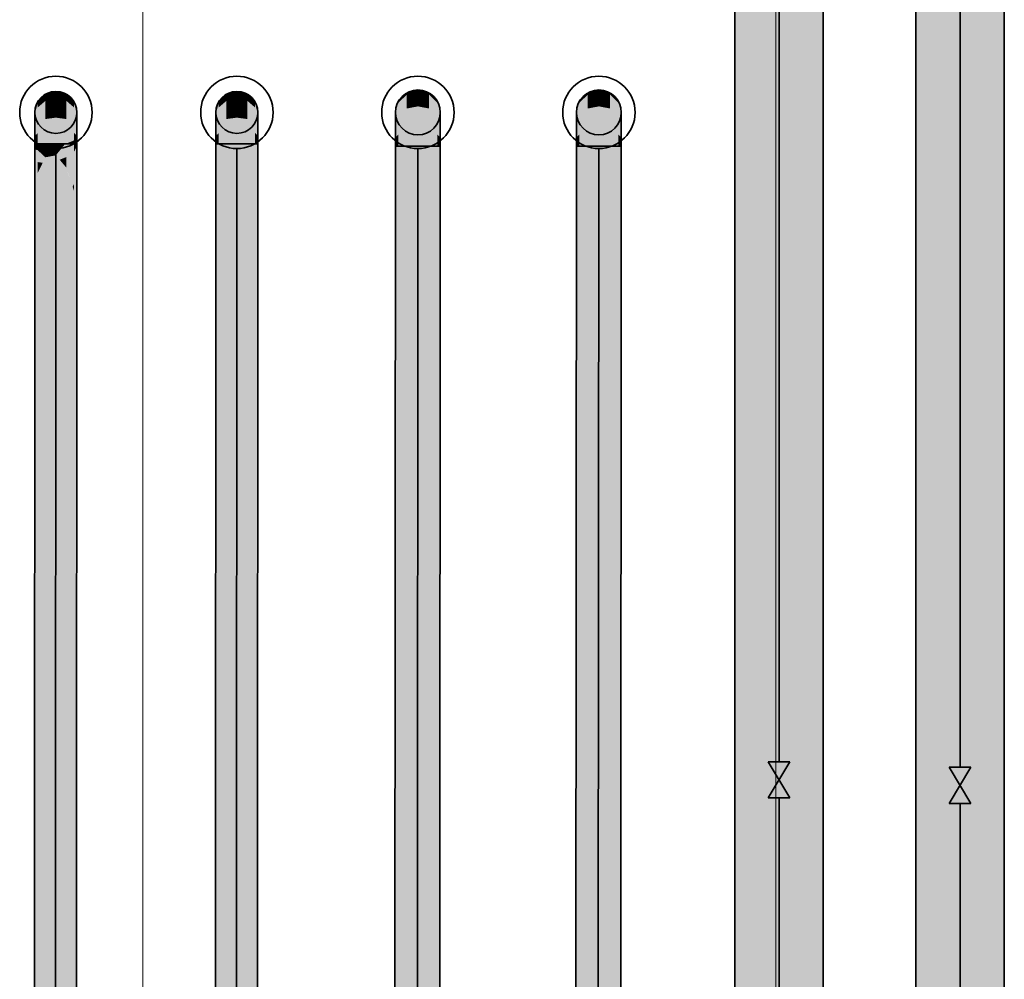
# Model space of a CAD drawing. Extents: x -459 to 541, y -543 to 550.
# Tile 452 of 577: x 174 to 201, y 271 to 298. Entities that reach past the tile are written whole.
import ezdxf
from ezdxf.lldxf.tags import DXFTag

# ---------------------------------------------------------------- set-up
doc = ezdxf.new("R2010")
doc.units = 0
doc.layers.get('0').update_dxf_attribs({"lineweight": 35})
doc.layers.add('0-Shading', color=7, linetype='Continuous', lineweight=35)
doc.layers.add('5_UG-BESTAND', color=7, linetype='Continuous', lineweight=25)
doc.layers.add('H_Ruecklauf', color=5, linetype='Continuous', lineweight=35, true_color=0x0000ff)
doc.layers.add('H_Vorlauf', color=1, linetype='Continuous', lineweight=35, true_color=0xff0000)
tags = doc.linetypes.add('STRICHPUNKT2_S5', pattern=[0.01, 0.008, -0.001, 0, -0.001]).pattern_tags.tags
tags[10:11] = [DXFTag(74, 4), DXFTag(75, 0), DXFTag(340, '0'), DXFTag(46, 1.0), DXFTag(50, 0.0), DXFTag(44, 0.0), DXFTag(45, 0.0)]
tags[8:9] = [DXFTag(74, 4), DXFTag(75, 0), DXFTag(340, '0'), DXFTag(46, 1.0), DXFTag(50, 0.0), DXFTag(44, 0.0), DXFTag(45, 0.0)]
tags[6:7] = [DXFTag(74, 4), DXFTag(75, 0), DXFTag(340, '0'), DXFTag(46, 1.0), DXFTag(50, 0.0), DXFTag(44, 0.0), DXFTag(45, 0.0)]
tags[4:5] = [DXFTag(74, 4), DXFTag(75, 0), DXFTag(340, '0'), DXFTag(46, 1.0), DXFTag(50, 0.0), DXFTag(44, 0.0), DXFTag(45, 0.0)]

# ---------------------------------------------------------------- blocks, each defined once
blk = doc.blocks.new('Shading-A07ALAKV1N', base_point=(152.569, 260.296))
at = {"layer": '0-Shading', "color": 5, "true_color": 0x0000fd}
for points in [[(200.069, 297.489), (200.069, 332.055), (199.753, 298.266), (199.753, 332.055)], [(200.385, 296.741), (200.385, 332.055), (200.069, 297.489), (200.069, 332.055)], [(199.753, 280.317), (200.069, 280.267), (199.753, 298.266), (200.069, 297.489)], [(200.069, 280.267), (200.385, 280.006), (200.069, 297.489), (200.385, 296.741)], [(199.753, 266.619), (200.069, 266.624), (199.753, 280.317), (200.069, 280.267)], [(200.069, 266.624), (200.385, 266.619), (200.069, 280.267), (200.385, 280.006)]]:
    blk.add_solid(points, dxfattribs=at)
at = {"layer": '0-Shading', "color": 5, "true_color": 0x0000f5}
for points in [[(200.679, 296.072), (200.679, 332.055), (200.385, 296.741), (200.385, 332.055)], [(199.459, 280.151), (199.753, 280.317), (199.459, 299.018), (199.753, 298.266)], [(200.385, 280.006), (200.679, 279.551), (200.385, 296.741), (200.679, 296.072)], [(199.459, 266.603), (199.753, 266.619), (199.459, 280.151), (199.753, 280.317)], [(200.385, 266.619), (200.679, 266.603), (200.385, 280.006), (200.679, 279.551)]]:
    blk.add_solid(points, dxfattribs=at)
at = {"layer": '0-Shading', "color": 172, "true_color": 0x0000e4}
for points in [[(200.679, 296.072), (200.932, 295.528), (200.78, 332.055), (200.932, 331.171)], [(200.679, 296.072), (200.78, 332.055), (200.679, 332.055)], [(199.207, 279.781), (199.459, 280.151), (199.207, 299.694), (199.459, 299.018)], [(200.679, 279.551), (200.932, 278.934), (200.679, 296.072), (200.932, 295.528)], [(199.207, 266.577), (199.459, 266.603), (199.207, 279.781), (199.459, 280.151)], [(200.679, 266.603), (200.932, 266.577), (200.679, 279.551), (200.932, 278.934)]]:
    blk.add_solid(points, dxfattribs=at)
at = {"layer": '0-Shading', "color": 172, "true_color": 0x0000cd}
for points in [[(200.932, 295.528), (201.126, 295.146), (200.932, 331.171), (201.126, 329.252)], [(199.013, 279.233), (199.207, 279.781), (199.013, 300.248), (199.207, 299.694)], [(200.932, 278.934), (201.126, 278.195), (200.932, 295.528), (201.126, 295.146)], [(199.013, 266.544), (199.207, 266.577), (199.013, 279.233), (199.207, 279.781)], [(200.932, 266.577), (201.126, 266.544), (200.932, 278.934), (201.126, 278.195)]]:
    blk.add_solid(points, dxfattribs=at)
at = {"layer": '0-Shading', "color": 174, "true_color": 0x0000b0}
for points in [[(201.126, 295.146), (201.248, 294.953), (201.126, 329.252), (201.248, 327.017)], [(198.891, 278.544), (199.013, 279.233), (198.891, 300.642), (199.013, 300.248)], [(201.126, 278.195), (201.248, 277.386), (201.126, 295.146), (201.248, 294.953)], [(198.891, 266.505), (199.013, 266.544), (198.891, 278.544), (199.013, 279.233)], [(201.126, 266.544), (201.248, 266.505), (201.126, 278.195), (201.248, 277.386)]]:
    blk.add_solid(points, dxfattribs=at)
at = {"layer": '0-Shading', "color": 174, "true_color": 0x000090}
for points in [[(201.248, 294.953), (201.289, 294.96), (201.248, 327.017), (201.289, 324.618)], [(198.849, 277.761), (198.891, 278.544), (198.849, 300.851), (198.891, 300.642)], [(201.248, 277.386), (201.289, 276.562), (201.248, 294.953), (201.289, 294.96)], [(198.849, 266.464), (198.891, 266.505), (198.849, 277.761), (198.891, 278.544)], [(201.248, 266.505), (201.289, 266.464), (201.248, 277.386), (201.289, 276.562)]]:
    blk.add_solid(points, dxfattribs=at)
at = {"layer": '0-Shading', "color": 176, "true_color": 0x00008b}
for points in [[(179.801, 295.645), (179.801, 295.654), (179.588, 295.44), (179.588, 295.442)], [(180.593, 295.404), (180.593, 295.441), (180.381, 295.624), (180.381, 295.654)], [(189.781, 295.689), (189.554, 295.462), (189.781, 295.639), (189.554, 295.42)], [(190.628, 295.461), (190.401, 295.688), (190.628, 295.419), (190.401, 295.638)], [(179.801, 295.607), (179.801, 295.645), (179.588, 295.403), (179.588, 295.44)], [(180.593, 295.402), (180.593, 295.404), (180.381, 295.607), (180.381, 295.624)]]:
    blk.add_solid(points, dxfattribs=at)
at = {"layer": '0-Shading', "color": 174, "true_color": 0x00008f}
for points in [[(180.091, 295.732), (179.801, 295.654), (180.091, 295.682), (179.801, 295.607)], [(180.381, 295.624), (180.381, 295.654), (180.091, 295.712), (180.091, 295.732)], [(180.381, 295.607), (180.381, 295.624), (180.091, 295.682), (180.091, 295.712)], [(190.091, 295.772), (189.781, 295.689), (190.091, 295.719), (189.781, 295.639)], [(190.401, 295.688), (190.091, 295.772), (190.401, 295.638), (190.091, 295.719)]]:
    blk.add_solid(points, dxfattribs=at)
at = {"layer": '0-Shading', "color": 174, "true_color": 0x0000ae}
for points in [[(180.091, 295.682), (179.801, 295.607), (180.091, 295.537), (179.801, 295.47)], [(180.381, 295.607), (180.091, 295.682), (180.381, 295.47), (180.091, 295.537)], [(190.091, 295.719), (189.781, 295.639), (190.091, 295.564), (189.781, 295.492)], [(190.401, 295.638), (190.091, 295.719), (190.401, 295.492), (190.091, 295.564)]]:
    blk.add_solid(points, dxfattribs=at)
at = {"layer": '0-Shading', "color": 176, "true_color": 0x000083}
for points in [[(179.588, 295.403), (179.588, 295.44), (179.51, 295.152), (179.53, 295.224)], [(179.588, 295.403), (179.51, 295.152), (179.51, 295.122)], [(179.588, 295.44), (179.588, 295.442), (179.53, 295.224)], [(180.67, 295.122), (180.67, 295.151), (180.593, 295.404), (180.593, 295.441)], [(180.67, 295.122), (180.593, 295.404), (180.605, 295.357)], [(180.593, 295.404), (180.593, 295.402), (180.605, 295.357)], [(189.554, 295.462), (189.47, 295.152), (189.554, 295.42), (189.47, 295.12)], [(190.71, 295.151), (190.628, 295.461), (190.71, 295.12), (190.628, 295.419)]]:
    blk.add_solid(points, dxfattribs=at)
at = {"layer": '0-Shading', "color": 174, "true_color": 0x00008c}
for points in [[(179.588, 295.403), (179.51, 295.122), (179.588, 295.287), (179.51, 295.036)], [(180.67, 295.035), (180.593, 295.402), (180.593, 295.286)], [(180.67, 295.035), (180.67, 295.088), (180.593, 295.402), (180.605, 295.357)], [(189.554, 295.42), (189.47, 295.12), (189.554, 295.296), (189.47, 295.028)], [(190.71, 295.12), (190.628, 295.419), (190.71, 295.027), (190.627, 295.295)], [(180.67, 295.088), (180.67, 295.122), (180.605, 295.357)]]:
    blk.add_solid(points, dxfattribs=at)
at = {"layer": '0-Shading', "color": 174, "true_color": 0x0000a2}
for points in [[(179.801, 295.607), (179.588, 295.403), (179.801, 295.47), (179.588, 295.287)], [(180.593, 295.402), (180.381, 295.607), (180.593, 295.286), (180.381, 295.47)], [(189.781, 295.639), (189.554, 295.42), (189.781, 295.492), (189.554, 295.296)], [(190.628, 295.419), (190.401, 295.638), (190.627, 295.295), (190.401, 295.492)]]:
    blk.add_solid(points, dxfattribs=at)
at = {"layer": '0-Shading', "color": 172, "true_color": 0x0000b6}
for points in [[(179.801, 295.47), (179.588, 295.287), (179.8, 295.252), (179.588, 295.102)], [(180.593, 295.286), (180.381, 295.47), (180.593, 295.102), (180.38, 295.252)], [(189.781, 295.492), (189.554, 295.296), (189.781, 295.259), (189.553, 295.099)], [(190.627, 295.295), (190.401, 295.492), (190.627, 295.098), (190.4, 295.259)]]:
    blk.add_solid(points, dxfattribs=at)
at = {"layer": '0-Shading', "color": 172, "true_color": 0x0000ca}
for points in [[(180.091, 295.537), (179.801, 295.47), (180.091, 295.307), (179.8, 295.252)], [(180.381, 295.47), (180.091, 295.537), (180.38, 295.252), (180.091, 295.307)], [(190.091, 295.564), (189.781, 295.492), (190.091, 295.318), (189.781, 295.259)], [(190.401, 295.492), (190.091, 295.564), (190.4, 295.259), (190.091, 295.318)]]:
    blk.add_solid(points, dxfattribs=at)
at = {"layer": '0-Shading', "color": 174, "true_color": 0x000093}
for points in [[(179.588, 295.287), (179.51, 295.036), (179.588, 295.102), (179.51, 294.897)], [(180.67, 295.035), (180.593, 295.286), (180.67, 294.897), (180.593, 295.102)], [(189.554, 295.296), (189.47, 295.028), (189.553, 295.099), (189.47, 294.88)], [(190.71, 295.027), (190.627, 295.295), (190.71, 294.879), (190.627, 295.098)]]:
    blk.add_solid(points, dxfattribs=at)
at = {"layer": '0-Shading', "color": 172, "true_color": 0x0000c7}
for points in [[(179.8, 295.252), (179.588, 295.102), (179.8, 294.968), (179.588, 294.862)], [(180.593, 295.102), (180.38, 295.252), (180.593, 294.861), (180.38, 294.968)], [(189.781, 295.259), (189.553, 295.099), (189.78, 294.955), (189.553, 294.842)], [(190.627, 295.098), (190.4, 295.259), (190.627, 294.841), (190.4, 294.955)]]:
    blk.add_solid(points, dxfattribs=at)
at = {"layer": '0-Shading', "color": 172, "true_color": 0x0000e1}
for points in [[(180.091, 295.307), (179.8, 295.252), (180.09, 295.007), (179.8, 294.968)], [(180.38, 295.252), (180.091, 295.307), (180.38, 294.968), (180.09, 295.007)], [(190.091, 295.318), (189.781, 295.259), (190.09, 294.997), (189.78, 294.955)], [(190.4, 295.259), (190.091, 295.318), (190.4, 294.955), (190.09, 294.997)]]:
    blk.add_solid(points, dxfattribs=at)
at = {"layer": '0-Shading', "color": 174, "true_color": 0x000099}
for points in [[(179.588, 295.102), (179.51, 294.897), (179.588, 294.862), (179.51, 294.717)], [(180.67, 294.897), (180.593, 295.102), (180.67, 294.716), (180.593, 294.861)], [(189.553, 295.099), (189.47, 294.88), (189.553, 294.842), (189.47, 294.687)], [(190.71, 294.879), (190.627, 295.098), (190.71, 294.686), (190.627, 294.841)]]:
    blk.add_solid(points, dxfattribs=at)
at = {"layer": '0-Shading', "color": 174, "true_color": 0x00009e}
for points in [[(179.588, 294.862), (179.51, 294.717), (179.588, 294.582), (179.51, 294.507)], [(180.67, 294.716), (180.593, 294.861), (180.67, 294.507), (180.592, 294.582)], [(189.553, 294.842), (189.47, 294.687), (189.553, 294.543), (189.47, 294.463)], [(190.71, 294.686), (190.627, 294.841), (190.71, 294.462), (190.627, 294.542)]]:
    blk.add_solid(points, dxfattribs=at)
at = {"layer": '0-Shading', "color": 172, "true_color": 0x0000d3}
for points in [[(179.8, 294.968), (179.588, 294.862), (179.8, 294.637), (179.588, 294.582)], [(180.593, 294.861), (180.38, 294.968), (180.592, 294.582), (180.38, 294.637)], [(189.78, 294.955), (189.553, 294.842), (189.78, 294.602), (189.553, 294.543)], [(190.627, 294.841), (190.4, 294.955), (190.627, 294.542), (190.4, 294.601)]]:
    blk.add_solid(points, dxfattribs=at)
at = {"layer": '0-Shading', "color": 5, "true_color": 0x0000f1}
for points in [[(180.09, 295.007), (179.8, 294.968), (180.09, 294.657), (179.8, 294.637)], [(180.38, 294.968), (180.09, 295.007), (180.38, 294.637), (180.09, 294.657)], [(190.09, 294.997), (189.78, 294.955), (190.09, 294.623), (189.78, 294.602)], [(190.4, 294.955), (190.09, 294.997), (190.4, 294.601), (190.09, 294.623)]]:
    blk.add_solid(points, dxfattribs=at)
at = {"layer": '0-Shading', "color": 174, "true_color": 0x0000a0}
for points in [[(179.588, 294.582), (179.51, 294.507), (179.588, 294.282), (179.51, 294.282)], [(180.67, 294.507), (180.592, 294.582), (180.67, 294.281), (180.592, 294.281)], [(189.553, 294.543), (189.47, 294.463), (189.553, 294.222), (189.47, 294.222)], [(190.71, 294.462), (190.627, 294.542), (190.71, 294.221), (190.627, 294.221)], [(179.588, 294.282), (179.51, 294.282), (179.586, 291.019), (179.507, 290.319)], [(180.67, 294.281), (180.592, 294.281), (180.667, 289.749), (180.59, 290.526)], [(189.553, 294.222), (189.47, 294.222), (189.548, 286.175), (189.464, 285.427)], [(190.71, 294.221), (190.627, 294.221), (190.704, 284.818), (190.621, 285.648)], [(179.507, 290.319), (179.493, 266.622), (179.586, 291.019), (179.57, 266.66)], [(180.59, 290.526), (180.575, 266.66), (180.667, 289.749), (180.653, 266.622)], [(189.464, 285.427), (189.453, 266.622), (189.548, 286.175), (189.536, 266.663)], [(190.621, 285.648), (190.61, 266.663), (190.704, 284.818), (190.693, 266.622)]]:
    blk.add_solid(points, dxfattribs=at)
at = {"layer": '0-Shading', "color": 172, "true_color": 0x0000d9}
for points in [[(179.8, 294.637), (179.588, 294.582), (179.8, 294.282), (179.588, 294.282)], [(180.592, 294.582), (180.38, 294.637), (180.592, 294.281), (180.38, 294.282)], [(189.78, 294.602), (189.553, 294.543), (189.78, 294.222), (189.553, 294.222)], [(190.627, 294.542), (190.4, 294.601), (190.627, 294.221), (190.4, 294.222)], [(179.8, 294.282), (179.588, 294.282), (179.798, 291.455), (179.586, 291.019)], [(180.592, 294.281), (180.38, 294.282), (180.59, 290.526), (180.378, 291.17)], [(189.78, 294.222), (189.553, 294.222), (189.775, 286.641), (189.548, 286.175)], [(190.627, 294.221), (190.4, 294.222), (190.621, 285.648), (190.395, 286.337)], [(179.586, 291.019), (179.57, 266.66), (179.798, 291.455), (179.783, 266.688)], [(180.378, 291.17), (180.363, 266.688), (180.59, 290.526), (180.575, 266.66)], [(189.548, 286.175), (189.536, 266.663), (189.775, 286.641), (189.763, 266.693)], [(190.395, 286.337), (190.383, 266.693), (190.621, 285.648), (190.61, 266.663)]]:
    blk.add_solid(points, dxfattribs=at)
at = {"layer": '0-Shading', "color": 5, "true_color": 0x0000f9}
for points in [[(180.09, 294.657), (179.8, 294.637), (180.09, 294.282), (179.8, 294.282)], [(180.38, 294.637), (180.09, 294.657), (180.38, 294.282), (180.09, 294.282)], [(190.09, 294.623), (189.78, 294.602), (190.09, 294.222), (189.78, 294.222)], [(190.4, 294.601), (190.09, 294.623), (190.4, 294.222), (190.09, 294.222)]]:
    blk.add_solid(points, dxfattribs=at)
at = {"layer": '0-Shading', "color": 5, "true_color": 0x0000fa}
for points in [[(180.09, 294.282), (179.8, 294.282), (180.088, 291.51), (179.798, 291.455)], [(180.38, 294.282), (180.09, 294.282), (180.378, 291.17), (180.088, 291.51)], [(190.09, 294.222), (189.78, 294.222), (190.085, 286.7), (189.775, 286.641)], [(190.4, 294.222), (190.09, 294.222), (190.395, 286.337), (190.085, 286.7)], [(179.798, 291.455), (179.783, 266.688), (180.088, 291.51), (180.073, 266.698)], [(180.088, 291.51), (180.073, 266.698), (180.378, 291.17), (180.363, 266.688)], [(189.775, 286.641), (189.763, 266.693), (190.085, 286.7), (190.073, 266.703)], [(190.085, 286.7), (190.073, 266.703), (190.395, 286.337), (190.383, 266.693)]]:
    blk.add_solid(points, dxfattribs=at)
blk = doc.blocks.new('Shading-A07ALAKX1N', base_point=(152.549, 262.235))
at = {"layer": '0-Shading', "color": 14, "true_color": 0x900000}
for points in [[(193.849, 280.217), (193.891, 281.001), (193.849, 312.922), (193.891, 312.714)], [(196.248, 279.843), (196.289, 279.019), (196.248, 307.024), (196.289, 307.031)], [(193.849, 266.464), (193.891, 266.505), (193.849, 280.217), (193.891, 281.001)], [(196.248, 266.505), (196.289, 266.464), (196.248, 279.843), (196.289, 279.019)]]:
    blk.add_solid(points, dxfattribs=at)
at = {"layer": '0-Shading', "color": 14, "true_color": 0xb00000}
for points in [[(193.891, 312.714), (193.891, 281.001), (193.931, 312.585), (193.931, 281.226)], [(196.126, 280.652), (196.248, 279.843), (196.126, 307.217), (196.248, 307.024)], [(194.013, 299.416), (193.931, 299.42), (194.013, 296.775), (193.931, 296.779)], [(193.931, 296.779), (193.931, 281.226), (194.013, 296.775), (194.013, 281.69)], [(193.891, 266.505), (194.013, 266.544), (193.891, 281.001), (194.013, 281.69)], [(196.126, 266.544), (196.248, 266.505), (196.126, 280.652), (196.248, 279.843)]]:
    blk.add_solid(points, dxfattribs=at)
at = {"layer": '0-Shading', "color": 12, "true_color": 0xcd0000}
for points in [[(196.062, 280.893), (196.126, 280.652), (196.062, 307.342), (196.126, 307.217)], [(196.062, 299.953), (195.932, 299.896), (196.062, 297.312), (195.932, 297.255)], [(194.207, 299.434), (194.013, 299.416), (194.207, 296.794), (194.013, 296.775)], [(195.932, 297.255), (195.932, 281.39), (196.062, 297.312), (196.062, 280.893)], [(194.013, 296.775), (194.013, 281.69), (194.207, 296.794), (194.207, 282.238)], [(194.013, 266.544), (194.207, 266.577), (194.013, 281.69), (194.207, 282.238)], [(195.932, 281.39), (195.932, 266.577), (196.062, 280.893), (196.062, 266.555)], [(196.062, 266.555), (196.126, 266.544), (196.062, 280.893), (196.126, 280.652)]]:
    blk.add_solid(points, dxfattribs=at)
at = {"layer": '0-Shading', "color": 1, "true_color": 0xf50000}
for points in [[(195.679, 299.803), (195.385, 299.708), (195.679, 297.162), (195.385, 297.067)], [(194.753, 299.539), (194.459, 299.477), (194.753, 296.898), (194.459, 296.836)], [(195.385, 297.067), (195.385, 282.463), (195.679, 297.162), (195.679, 282.008)], [(194.459, 296.836), (194.459, 282.608), (194.753, 296.898), (194.753, 282.773)], [(194.459, 266.603), (194.753, 266.619), (194.459, 282.608), (194.753, 282.773)], [(195.385, 266.619), (195.679, 266.603), (195.385, 282.463), (195.679, 282.008)]]:
    blk.add_solid(points, dxfattribs=at)
at = {"layer": '0-Shading', "color": 12, "true_color": 0xe40000}
for points in [[(195.932, 299.896), (195.679, 299.803), (195.932, 297.255), (195.679, 297.162)], [(194.459, 299.477), (194.207, 299.434), (194.459, 296.836), (194.207, 296.794)], [(195.679, 297.162), (195.679, 282.008), (195.932, 297.255), (195.932, 281.39)], [(194.207, 296.794), (194.207, 282.238), (194.459, 296.836), (194.459, 282.608)], [(194.207, 266.577), (194.459, 266.603), (194.207, 282.238), (194.459, 282.608)], [(195.679, 266.603), (195.932, 266.577), (195.679, 282.008), (195.932, 281.39)]]:
    blk.add_solid(points, dxfattribs=at)
at = {"layer": '0-Shading', "color": 1, "true_color": 0xfd0000}
for points in [[(195.069, 299.618), (194.753, 299.539), (195.069, 296.977), (194.753, 296.898)], [(195.385, 299.708), (195.069, 299.618), (195.385, 297.067), (195.069, 296.977)], [(195.069, 296.977), (195.069, 282.724), (195.385, 297.067), (195.385, 282.463)], [(194.753, 296.898), (194.753, 282.773), (195.069, 296.977), (195.069, 282.724)], [(194.753, 266.619), (195.069, 266.624), (194.753, 282.773), (195.069, 282.724)], [(195.069, 266.624), (195.385, 266.619), (195.069, 282.724), (195.385, 282.463)]]:
    blk.add_solid(points, dxfattribs=at)
at = {"layer": '0-Shading', "color": 16, "true_color": 0x8b0000}
for points in [[(174.801, 295.654), (174.588, 295.442), (174.801, 295.607), (174.588, 295.403)], [(175.593, 295.441), (175.381, 295.654), (175.593, 295.402), (175.381, 295.607)], [(184.781, 295.689), (184.554, 295.462), (184.781, 295.639), (184.554, 295.42)], [(185.628, 295.461), (185.401, 295.688), (185.628, 295.419), (185.401, 295.638)]]:
    blk.add_solid(points, dxfattribs=at)
at = {"layer": '0-Shading', "color": 14, "true_color": 0x8f0000}
for points in [[(175.091, 295.732), (174.801, 295.654), (175.091, 295.682), (174.801, 295.607)], [(175.381, 295.654), (175.091, 295.732), (175.381, 295.607), (175.091, 295.682)], [(185.091, 295.772), (184.781, 295.689), (185.091, 295.719), (184.781, 295.639)], [(185.401, 295.688), (185.091, 295.772), (185.401, 295.638), (185.091, 295.719)]]:
    blk.add_solid(points, dxfattribs=at)
at = {"layer": '0-Shading', "color": 14, "true_color": 0xae0000}
for points in [[(175.091, 295.682), (174.801, 295.607), (175.091, 295.537), (174.801, 295.47)], [(175.381, 295.607), (175.091, 295.682), (175.381, 295.47), (175.091, 295.537)], [(185.091, 295.719), (184.781, 295.639), (185.091, 295.564), (184.781, 295.492)], [(185.401, 295.638), (185.091, 295.719), (185.401, 295.492), (185.091, 295.564)]]:
    blk.add_solid(points, dxfattribs=at)
at = {"layer": '0-Shading', "color": 16, "true_color": 0x830000}
for points in [[(174.588, 295.442), (174.51, 295.152), (174.588, 295.403), (174.51, 295.122)], [(175.67, 295.151), (175.593, 295.441), (175.67, 295.122), (175.593, 295.402)], [(184.554, 295.462), (184.47, 295.152), (184.554, 295.42), (184.47, 295.12)], [(185.71, 295.151), (185.628, 295.461), (185.71, 295.12), (185.628, 295.419)]]:
    blk.add_solid(points, dxfattribs=at)
at = {"layer": '0-Shading', "color": 14, "true_color": 0x8c0000}
for points in [[(174.588, 295.403), (174.51, 295.122), (174.588, 295.287), (174.51, 295.036)], [(175.67, 295.122), (175.593, 295.402), (175.67, 295.035), (175.593, 295.286)], [(184.554, 295.42), (184.47, 295.12), (184.554, 295.296), (184.47, 295.028)], [(185.71, 295.12), (185.628, 295.419), (185.71, 295.027), (185.627, 295.295)]]:
    blk.add_solid(points, dxfattribs=at)
at = {"layer": '0-Shading', "color": 14, "true_color": 0xa20000}
for points in [[(174.801, 295.607), (174.588, 295.403), (174.801, 295.47), (174.588, 295.287)], [(175.593, 295.402), (175.381, 295.607), (175.593, 295.286), (175.381, 295.47)], [(184.781, 295.639), (184.554, 295.42), (184.781, 295.492), (184.554, 295.296)], [(185.628, 295.419), (185.401, 295.638), (185.627, 295.295), (185.401, 295.492)]]:
    blk.add_solid(points, dxfattribs=at)
at = {"layer": '0-Shading', "color": 12, "true_color": 0xb60000}
for points in [[(174.801, 295.47), (174.588, 295.287), (174.8, 295.252), (174.588, 295.102)], [(175.593, 295.286), (175.381, 295.47), (175.593, 295.102), (175.38, 295.252)], [(184.781, 295.492), (184.554, 295.296), (184.781, 295.259), (184.553, 295.099)], [(185.627, 295.295), (185.401, 295.492), (185.627, 295.098), (185.4, 295.259)]]:
    blk.add_solid(points, dxfattribs=at)
at = {"layer": '0-Shading', "color": 12, "true_color": 0xca0000}
for points in [[(175.091, 295.537), (174.801, 295.47), (175.091, 295.307), (174.8, 295.252)], [(175.381, 295.47), (175.091, 295.537), (175.38, 295.252), (175.091, 295.307)], [(185.091, 295.564), (184.781, 295.492), (185.091, 295.318), (184.781, 295.259)], [(185.401, 295.492), (185.091, 295.564), (185.4, 295.259), (185.091, 295.318)]]:
    blk.add_solid(points, dxfattribs=at)
at = {"layer": '0-Shading', "color": 14, "true_color": 0x930000}
for points in [[(174.588, 295.287), (174.51, 295.036), (174.588, 295.102), (174.51, 294.897)], [(175.67, 295.035), (175.593, 295.286), (175.67, 294.897), (175.593, 295.102)], [(184.554, 295.296), (184.47, 295.028), (184.553, 295.099), (184.47, 294.88)], [(185.71, 295.027), (185.627, 295.295), (185.71, 294.879), (185.627, 295.098)]]:
    blk.add_solid(points, dxfattribs=at)
at = {"layer": '0-Shading', "color": 12, "true_color": 0xc70000}
for points in [[(174.8, 295.252), (174.588, 295.102), (174.8, 294.968), (174.588, 294.862)], [(175.593, 295.102), (175.38, 295.252), (175.593, 294.861), (175.38, 294.968)], [(184.781, 295.259), (184.553, 295.099), (184.78, 294.955), (184.553, 294.842)], [(185.627, 295.098), (185.4, 295.259), (185.627, 294.841), (185.4, 294.955)]]:
    blk.add_solid(points, dxfattribs=at)
at = {"layer": '0-Shading', "color": 12, "true_color": 0xe10000}
for points in [[(175.091, 295.307), (174.8, 295.252), (175.09, 295.007), (174.8, 294.968)], [(175.38, 295.252), (175.091, 295.307), (175.38, 294.968), (175.09, 295.007)], [(185.091, 295.318), (184.781, 295.259), (185.09, 294.997), (184.78, 294.955)], [(185.4, 295.259), (185.091, 295.318), (185.4, 294.955), (185.09, 294.997)]]:
    blk.add_solid(points, dxfattribs=at)
at = {"layer": '0-Shading', "color": 14, "true_color": 0x990000}
for points in [[(174.588, 295.102), (174.51, 294.897), (174.588, 294.862), (174.51, 294.717)], [(175.67, 294.897), (175.593, 295.102), (175.67, 294.716), (175.593, 294.861)], [(184.553, 295.099), (184.47, 294.88), (184.553, 294.842), (184.47, 294.687)], [(185.71, 294.879), (185.627, 295.098), (185.71, 294.686), (185.627, 294.841)]]:
    blk.add_solid(points, dxfattribs=at)
at = {"layer": '0-Shading', "color": 14, "true_color": 0x9e0000}
for points in [[(174.588, 294.862), (174.51, 294.717), (174.588, 294.582), (174.51, 294.507)], [(175.67, 294.716), (175.593, 294.861), (175.67, 294.507), (175.592, 294.582)], [(184.553, 294.842), (184.47, 294.687), (184.553, 294.543), (184.47, 294.463)], [(185.71, 294.686), (185.627, 294.841), (185.71, 294.462), (185.627, 294.542)]]:
    blk.add_solid(points, dxfattribs=at)
at = {"layer": '0-Shading', "color": 12, "true_color": 0xd30000}
for points in [[(174.8, 294.968), (174.588, 294.862), (174.8, 294.637), (174.588, 294.582)], [(175.593, 294.861), (175.38, 294.968), (175.592, 294.582), (175.38, 294.637)], [(184.78, 294.955), (184.553, 294.842), (184.78, 294.602), (184.553, 294.543)], [(185.627, 294.841), (185.4, 294.955), (185.627, 294.542), (185.4, 294.601)]]:
    blk.add_solid(points, dxfattribs=at)
at = {"layer": '0-Shading', "color": 1, "true_color": 0xf10000}
for points in [[(175.09, 295.007), (174.8, 294.968), (175.09, 294.657), (174.8, 294.637)], [(175.38, 294.968), (175.09, 295.007), (175.38, 294.637), (175.09, 294.657)], [(185.09, 294.997), (184.78, 294.955), (185.09, 294.623), (184.78, 294.602)], [(185.4, 294.955), (185.09, 294.997), (185.4, 294.601), (185.09, 294.623)]]:
    blk.add_solid(points, dxfattribs=at)
at = {"layer": '0-Shading', "color": 14, "true_color": 0xa00000}
for points in [[(174.588, 294.582), (174.51, 294.507), (174.588, 294.282), (174.51, 294.282)], [(175.67, 294.438), (175.67, 294.507), (175.592, 294.378), (175.592, 294.582)], [(175.67, 294.281), (175.67, 294.438), (175.592, 294.281), (175.592, 294.378)], [(184.553, 294.543), (184.47, 294.463), (184.553, 294.222), (184.47, 294.222)], [(185.71, 294.462), (185.627, 294.542), (185.71, 294.221), (185.627, 294.221)], [(174.587, 294.108), (174.588, 294.282), (174.51, 294.126), (174.51, 294.282)], [(174.51, 294.126), (174.51, 293.876), (174.587, 294.108), (174.587, 293.779)], [(175.67, 294.209), (175.67, 294.281), (175.592, 294.067), (175.592, 294.281)], [(175.592, 294.067), (175.592, 293.7), (175.67, 294.209), (175.67, 293.949)], [(184.553, 294.222), (184.47, 294.222), (184.549, 288.631), (184.466, 287.883)], [(185.71, 294.221), (185.627, 294.221), (185.706, 287.274), (185.623, 288.104)], [(174.587, 293.779), (174.51, 293.876), (174.577, 293.389), (174.509, 293.561)], [(174.587, 293.779), (174.577, 293.389), (174.587, 293.475)], [(175.67, 293.949), (175.592, 293.7), (175.669, 293.583), (175.591, 293.172)], [(174.577, 293.389), (174.509, 293.561), (174.532, 292.978), (174.509, 293.078)], [(175.669, 293.583), (175.591, 293.172), (175.635, 292.544), (175.591, 292.982)], [(175.669, 293.583), (175.635, 292.544), (175.669, 292.872)], [(174.572, 269.532), (174.587, 293.475), (174.494, 269.143), (174.509, 292.775)], [(174.509, 293.078), (174.509, 292.775), (174.532, 292.978)], [(175.654, 268.393), (175.669, 292.205), (175.576, 268.883), (175.591, 292.982)], [(175.635, 292.544), (175.669, 292.205), (175.669, 292.872)], [(184.466, 287.883), (184.453, 266.622), (184.549, 288.631), (184.536, 266.663)], [(185.623, 288.104), (185.61, 266.663), (185.706, 287.274), (185.693, 266.622)]]:
    blk.add_solid(points, dxfattribs=at)
at = {"layer": '0-Shading', "color": 12, "true_color": 0xd90000}
for points in [[(174.8, 294.637), (174.588, 294.582), (174.8, 294.282), (174.588, 294.282)], [(175.592, 294.378), (175.592, 294.582), (175.38, 294.292), (175.38, 294.637)], [(184.78, 294.602), (184.553, 294.543), (184.78, 294.222), (184.553, 294.222)], [(185.627, 294.542), (185.4, 294.601), (185.627, 294.221), (185.4, 294.222)], [(175.592, 294.281), (175.592, 294.378), (175.38, 294.282), (175.38, 294.292)], [(174.8, 294.137), (174.8, 294.282), (174.587, 294.108), (174.588, 294.282)], [(174.587, 294.108), (174.8, 293.911), (174.8, 294.137)], [(174.587, 294.108), (174.587, 293.779), (174.8, 293.911), (174.726, 293.761)], [(175.592, 294.067), (175.592, 294.281), (175.38, 293.918), (175.38, 294.282)], [(175.38, 293.918), (175.592, 293.7), (175.592, 294.067)], [(184.78, 294.222), (184.553, 294.222), (184.777, 289.097), (184.549, 288.631)], [(185.627, 294.221), (185.4, 294.222), (185.623, 288.104), (185.396, 288.793)], [(174.785, 269.717), (174.8, 293.911), (174.572, 269.532), (174.587, 293.475)], [(174.587, 293.779), (174.587, 293.475), (174.726, 293.761)], [(175.38, 293.918), (175.379, 293.626), (175.592, 293.7), (175.418, 293.509)], [(175.576, 268.883), (175.591, 292.982), (175.364, 269.342), (175.379, 293.626)], [(175.592, 293.7), (175.418, 293.509), (175.591, 293.172), (175.552, 293.102)], [(175.552, 293.102), (175.591, 292.982), (175.591, 293.172)], [(184.549, 288.631), (184.536, 266.663), (184.777, 289.097), (184.763, 266.693)], [(185.396, 288.793), (185.383, 266.693), (185.623, 288.104), (185.61, 266.663)]]:
    blk.add_solid(points, dxfattribs=at)
at = {"layer": '0-Shading', "color": 1, "true_color": 0xf90000}
for points in [[(175.09, 294.657), (174.8, 294.637), (175.09, 294.282), (174.8, 294.282)], [(175.38, 294.292), (175.38, 294.637), (175.09, 294.282), (175.09, 294.657)], [(185.09, 294.623), (184.78, 294.602), (185.09, 294.222), (184.78, 294.222)], [(185.4, 294.601), (185.09, 294.623), (185.4, 294.222), (185.09, 294.222)], [(175.38, 294.292), (175.09, 294.282), (175.346, 294.282)], [(175.38, 294.282), (175.38, 294.292), (175.346, 294.282)]]:
    blk.add_solid(points, dxfattribs=at)
at = {"layer": '0-Shading', "color": 1, "true_color": 0xfa0000}
for points in [[(175.09, 294.204), (175.09, 294.282), (174.8, 294.137), (174.8, 294.282)], [(174.8, 293.911), (175.09, 293.966), (174.8, 294.137), (175.09, 294.204)], [(175.09, 293.966), (175.346, 294.282), (175.09, 294.204)], [(175.346, 294.282), (175.09, 293.966), (175.38, 293.918), (175.194, 293.844)], [(175.346, 294.282), (175.09, 294.282), (175.09, 294.204)], [(175.346, 294.282), (175.38, 293.918), (175.38, 294.282)], [(185.09, 294.222), (184.78, 294.222), (185.087, 289.156), (184.777, 289.097)], [(185.4, 294.222), (185.09, 294.222), (185.396, 288.793), (185.087, 289.156)], [(175.074, 269.647), (175.09, 293.966), (174.785, 269.717), (174.8, 293.911)], [(175.364, 269.342), (175.379, 293.626), (175.074, 269.647), (175.09, 293.966)], [(175.194, 293.844), (175.379, 293.626), (175.38, 293.918)], [(184.777, 289.097), (184.763, 266.693), (185.087, 289.156), (185.073, 266.703)], [(185.087, 289.156), (185.073, 266.703), (185.396, 288.793), (185.383, 266.693)]]:
    blk.add_solid(points, dxfattribs=at)
blk = doc.blocks.new('Referenz-A07ALAR41N', base_point=(-170.808, 0))
at = {"layer": '5_UG-BESTAND', "color": 0, "linetype": 'STRICHPUNKT2_S5', "lineweight": 13, "ltscale": 0.13}
for p, q in [((177.489, 257.055), (177.489, 454.899)), ((177.489, 257.055), (177.489, 454.899)), ((194.981, 257.055), (194.981, 454.899))]:
    blk.add_line(p, q, dxfattribs=at)
blk = doc.blocks.new('Verbraucher-A07ALBMU1N', base_point=(184.09, 294.152))
at = {"color": 0, "lineweight": -2}
blk.add_circle((185.09, 295.152), 1, dxfattribs=at)
at = {"layer": 'H_Ruecklauf', "lineweight": -2}
blk.add_circle((190.09, 295.152), 1, dxfattribs=at)
blk = doc.blocks.new('Rohr - 1703-A07ALBNM1N', base_point=(137.518, 263.296))
at = {"color": 0, "linetype": 'ByBlock', "lineweight": -2, "ltscale": 0.35}
for p, q in [((195.069, 329.885), (195.069, 277.213)), ((195.069, 276.213), (195.069, 263.296))]:
    blk.add_line(p, q, dxfattribs=at)
blk = doc.blocks.new('BOA-Compact Flanschen-Absperrventil_ PN6_16_ DN15-200_ bis 120°C-A07ALBNO1N', base_point=(194.769, 276.213))
at = {"color": 0, "lineweight": -2}
for p, q in [((195.369, 277.213), (194.769, 276.213)), ((195.369, 276.213), (194.769, 277.213)), ((194.769, 277.213), (195.369, 277.213)), ((194.769, 276.213), (195.369, 276.213))]:
    blk.add_line(p, q, dxfattribs=at)
blk = doc.blocks.new('Rohr - 1703-A07ALBNS1N', base_point=(190.07, 263.296))
at = {"color": 0, "linetype": 'ByBlock', "lineweight": -2, "ltscale": 0.35}
for p, q in [((190.09, 294.152), (190.073, 268.078)), ((190.073, 267.078), (190.071, 263.296))]:
    blk.add_line(p, q, dxfattribs=at)
blk = doc.blocks.new('Rohr - 1703-A07ALBNY1N', base_point=(185.07, 263.296))
at = {"color": 0, "linetype": 'ByBlock', "lineweight": -2, "ltscale": 0.35}
for p, q in [((185.09, 294.152), (185.075, 270.08)), ((185.074, 269.08), (185.074, 268.171)), ((185.073, 267.121), (185.072, 265.771)), ((185.071, 264.771), (185.071, 263.296))]:
    blk.add_line(p, q, dxfattribs=at)
blk = doc.blocks.new('Verbraucher-A07ALBOU1N', base_point=(174.09, 294.152))
at = {"color": 0, "lineweight": -2}
blk.add_circle((175.09, 295.152), 1, dxfattribs=at)
at = {"layer": 'H_Ruecklauf', "lineweight": -2}
blk.add_circle((180.09, 295.152), 1, dxfattribs=at)
blk = doc.blocks.new('Rohr - 1703-A07ALBOW1N', base_point=(175.07, 263.296))
at = {"color": 0, "linetype": 'ByBlock', "lineweight": -2, "ltscale": 0.35}
for p, q in [((175.09, 294.152), (175.075, 269.944)), ((175.074, 268.944), (175.074, 268.226)), ((175.073, 267.176), (175.072, 265.568)), ((175.071, 264.568), (175.071, 263.296))]:
    blk.add_line(p, q, dxfattribs=at)
blk = doc.blocks.new('Rohr - 1703-A07ALBP61N', base_point=(180.07, 263.296))
at = {"color": 0, "linetype": 'ByBlock', "lineweight": -2, "ltscale": 0.35}
for p, q in [((180.09, 294.152), (180.074, 268.18)), ((180.073, 267.18), (180.071, 263.296))]:
    blk.add_line(p, q, dxfattribs=at)
blk = doc.blocks.new('Rohr - 1703-A07ALBVE1N', base_point=(137.518, 263.296))
at = {"color": 0, "linetype": 'ByBlock', "lineweight": -2, "ltscale": 0.35}
for p, q in [((200.069, 333.885), (200.069, 277.063)), ((200.069, 276.063), (200.069, 263.296))]:
    blk.add_line(p, q, dxfattribs=at)
blk = doc.blocks.new('BOA-Compact Flanschen-Absperrventil_ PN6_16_ DN15-200_ bis 120°C-A07ALBVG1N', base_point=(199.769, 276.063))
at = {"color": 0, "lineweight": -2}
for p, q in [((199.769, 277.063), (200.369, 276.063)), ((199.769, 276.063), (200.369, 277.063)), ((200.369, 277.063), (199.769, 277.063)), ((200.369, 276.063), (199.769, 276.063))]:
    blk.add_line(p, q, dxfattribs=at)
blk = doc.blocks.new('Geometrie-A07ALC2E1N', base_point=(-101.251, 241.343))
at = {"layer": 'H_Ruecklauf', "lineweight": -2}
for p, q in [((198.849, 332.055), (198.849, 263.126)), ((201.289, 263.126), (201.289, 332.055)), ((179.51, 295.152), (179.51, 295.122)), ((179.51, 295.122), (179.51, 295.036)), ((180.67, 295.151), (180.67, 295.122)), ((180.67, 295.122), (180.67, 295.035)), ((189.47, 295.152), (189.47, 295.12)), ((189.47, 295.12), (189.47, 295.028)), ((190.71, 295.151), (190.71, 295.12)), ((190.71, 295.12), (190.71, 295.027)), ((179.51, 295.036), (179.51, 294.897)), ((179.51, 294.897), (179.51, 294.717)), ((180.67, 295.035), (180.67, 294.897)), ((180.67, 294.897), (180.67, 294.716)), ((189.47, 295.028), (189.47, 294.88)), ((189.47, 294.88), (189.47, 294.687)), ((190.71, 295.027), (190.71, 294.879)), ((190.71, 294.879), (190.71, 294.686)), ((179.51, 294.717), (179.51, 294.507)), ((180.67, 294.716), (180.67, 294.507)), ((189.47, 294.687), (189.47, 294.463)), ((190.71, 294.686), (190.71, 294.462)), ((179.51, 294.507), (179.51, 294.282)), ((180.67, 294.507), (180.67, 294.281)), ((189.47, 294.463), (189.47, 294.222)), ((190.71, 294.462), (190.71, 294.221)), ((179.51, 294.282), (179.49, 262.166)), ((180.67, 294.281), (179.51, 294.282)), ((179.51, 294.282), (179.85, 294.282)), ((179.85, 294.282), (180.33, 294.282)), ((180.33, 294.282), (180.67, 294.281)), ((180.65, 262.165), (180.67, 294.281)), ((189.47, 294.222), (189.45, 262.226)), ((190.71, 294.221), (189.47, 294.222)), ((189.47, 294.222), (189.833, 294.222)), ((189.833, 294.222), (190.347, 294.222)), ((190.347, 294.222), (190.71, 294.221)), ((190.69, 262.225), (190.71, 294.221))]:
    blk.add_line(p, q, dxfattribs=at)
for centre, radius in [((180.09, 295.152), 0.58), ((180.09, 295.152), 0.58), ((190.09, 295.152), 0.62), ((190.09, 295.152), 0.62)]:
    blk.add_circle(centre, radius, dxfattribs=at)
blk = doc.blocks.new('Geometrie-A07ALC2G1N', base_point=(-101.131, 241.343))
at = {"layer": 'H_Vorlauf', "lineweight": -2}
for p, q in [((193.849, 328.055), (193.849, 263.126)), ((196.289, 263.126), (196.289, 328.055)), ((174.51, 295.152), (174.51, 295.122)), ((174.51, 295.122), (174.51, 295.036)), ((175.67, 295.151), (175.67, 295.122)), ((175.67, 295.122), (175.67, 295.035)), ((184.47, 295.152), (184.47, 295.12)), ((184.47, 295.12), (184.47, 295.028)), ((185.71, 295.151), (185.71, 295.12)), ((185.71, 295.12), (185.71, 295.027)), ((174.51, 295.036), (174.51, 294.897)), ((174.51, 294.897), (174.51, 294.717)), ((175.67, 295.035), (175.67, 294.897)), ((175.67, 294.897), (175.67, 294.716)), ((184.47, 295.028), (184.47, 294.88)), ((184.47, 294.88), (184.47, 294.687)), ((185.71, 295.027), (185.71, 294.879)), ((185.71, 294.879), (185.71, 294.686)), ((174.51, 294.717), (174.51, 294.507)), ((175.67, 294.716), (175.67, 294.507)), ((184.47, 294.687), (184.47, 294.463)), ((185.71, 294.686), (185.71, 294.462)), ((174.51, 294.507), (174.51, 294.282)), ((175.67, 294.507), (175.67, 294.281)), ((184.47, 294.463), (184.47, 294.222)), ((185.71, 294.462), (185.71, 294.221)), ((174.51, 294.282), (174.49, 262.166)), ((175.67, 294.281), (174.51, 294.282)), ((174.51, 294.282), (174.85, 294.282)), ((174.85, 294.282), (175.33, 294.282)), ((175.33, 294.282), (175.67, 294.281)), ((175.65, 262.165), (175.67, 294.281)), ((184.47, 294.222), (184.45, 262.226)), ((185.71, 294.221), (184.47, 294.222)), ((184.47, 294.222), (184.833, 294.222)), ((184.833, 294.222), (185.347, 294.222)), ((185.347, 294.222), (185.71, 294.221)), ((185.69, 262.225), (185.71, 294.221))]:
    blk.add_line(p, q, dxfattribs=at)
for centre, radius in [((175.09, 295.152), 0.58), ((175.09, 295.152), 0.58), ((185.09, 295.152), 0.62), ((185.09, 295.152), 0.62)]:
    blk.add_circle(centre, radius, dxfattribs=at)

msp = doc.modelspace()

# ---------------------------------------------------------------- block references
at = {"color": 251, "lineweight": 25, "ltscale": 0.25, "true_color": 0x585858}
msp.add_blockref('Referenz-A07ALAR41N', (-170.808, 0), dxfattribs=at)
for name, p in [('Shading-A07ALAKV1N', (152.569, 260.296)), ('Shading-A07ALAKX1N', (152.549, 262.235))]:
    msp.add_blockref(name, p)
at = {"linetype": 'Continuous', "ltscale": 0.35}
for name, p in [('Geometrie-A07ALC2E1N', (-101.251, 241.343)), ('Geometrie-A07ALC2G1N', (-101.131, 241.343))]:
    msp.add_blockref(name, p, dxfattribs=at)
at = {"layer": 'H_Ruecklauf', "ltscale": 0.35}
for name, p in [('Rohr - 1703-A07ALBVE1N', (137.518, 263.296)), ('Rohr - 1703-A07ALBP61N', (180.07, 263.296)), ('Rohr - 1703-A07ALBNS1N', (190.07, 263.296)), ('BOA-Compact Flanschen-Absperrventil_ PN6_16_ DN15-200_ bis 120°C-A07ALBVG1N', (199.769, 276.063))]:
    msp.add_blockref(name, p, dxfattribs=at)
at = {"layer": 'H_Vorlauf', "ltscale": 0.35}
for name, p in [('Rohr - 1703-A07ALBNM1N', (137.518, 263.296)), ('Verbraucher-A07ALBOU1N', (174.09, 294.152)), ('Verbraucher-A07ALBMU1N', (184.09, 294.152)), ('Rohr - 1703-A07ALBOW1N', (175.07, 263.296)), ('Rohr - 1703-A07ALBNY1N', (185.07, 263.296)), ('BOA-Compact Flanschen-Absperrventil_ PN6_16_ DN15-200_ bis 120°C-A07ALBNO1N', (194.769, 276.213))]:
    msp.add_blockref(name, p, dxfattribs=at)

doc.saveas('drawing.dxf')
